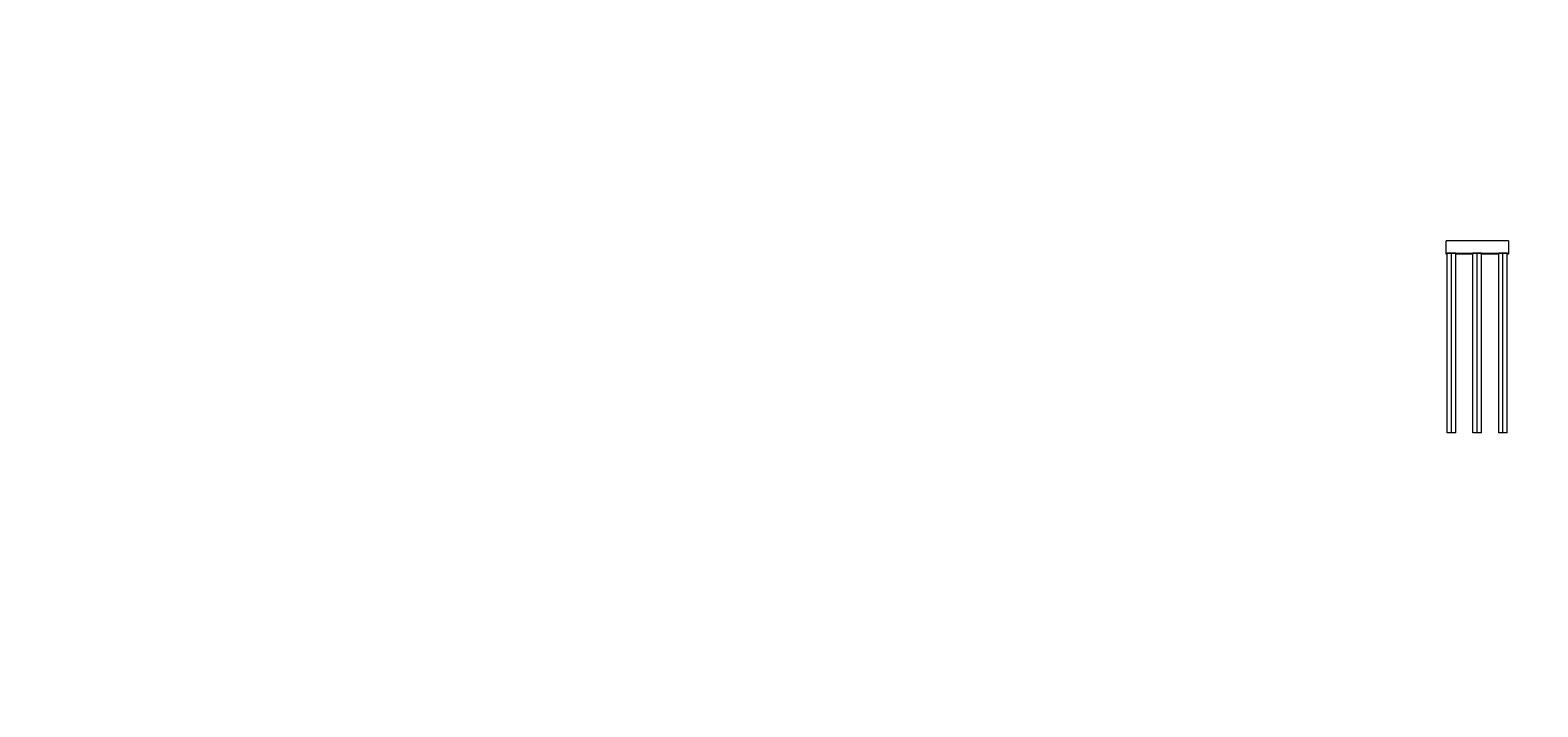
# Model space of a CAD drawing. Header units: millimetres. Extents: x -20950785 to 389010297, y -11535949 to 14056629.
# Tile 564 of 654: x 19892101 to 20102693, y -1792070 to -1697605. Entities that reach past the tile are written whole.
import ezdxf

# ---------------------------------------------------------------- set-up
doc = ezdxf.new("R2010")
doc.units = ezdxf.units.MM
doc.header["$LTSCALE"] = 60
doc.header["$MEASUREMENT"] = 0
doc.layers.add('TEXT', color=7, linetype='Continuous')

msp = doc.modelspace()

# ---------------------------------------------------------------- hatches: boundary and pattern name
at = {"linetype": 'Continuous', "lineweight": 9}
h = msp.add_hatch(dxfattribs=at)
h.set_pattern_fill('AR-CONC', scale=25, style=0)
h.set_pattern_definition([(50, (20079853.72, -1772850.02), (179.31505, -15.68803), [18.75, -206.25]), (355, (20079853.72, -1772850.02), (-34.6878, 188.048), [15, -165]), (100.4514, (20079868.67, -1772851.33), (144.62735, 172.3599), [15.93505, -175.2855]), (46.1842, (20079853.72, -1772800.02), (266.8103, -41.3798), [28.125, -309.375]), (96.6356, (20079875.96, -1772803.47), (233.6657, 243.5295), [23.9026, -262.9282]), (351.1842, (20079853.72, -1772800.02), (233.6655, 243.5297), [22.5, -247.5]), (21, (20079878.72, -1772812.52), (149.22676, -100.6547), [18.75, -206.25]), (326, (20079878.72, -1772812.52), (60.8288, 181.2875), [15, -165]), (71.4514, (20079891.16, -1772820.91), (210.05566, 80.6326), [15.93505, -175.2855]), (37.5, (20079853.72, -1772850.023), (3.03996, 83.22346), [0, -163, 0, -167.5, 0, -165.625]), (7.5, (20079853.72, -1772850.02), (65.76738, 98.60293), [0, -95.5, 0, -159.25, 0, -63.125]), (327.5, (20079797.97, -1772850.023), (133.45561, -5.63872), [0, -62.5, 0, -195, 0, -258.75]), (317.5, (20079772.97, -1772850.02), (145.79654, 25.02625), [0, -81.25, 0, -129.5, 0, -183.75])])
h.paths.add_polyline_path([(20093625.75, -1728797), (20091225.75, -1728797), (20091225.75, -1728897), (20093625.75, -1728897)])
h.paths.add_polyline_path([(20090025.75, -1728797), (20089875.75, -1728797), (20089875.75, -1728897), (20090025.75, -1728897)])
h.paths.add_polyline_path([(20097225.75, -1728797), (20094825.75, -1728797), (20094825.75, -1728897), (20097225.75, -1728897)])
h.paths.add_polyline_path([(20098575.75, -1728797), (20098425.75, -1728797), (20098425.75, -1728897), (20098575.75, -1728897)])

# ---------------------------------------------------------------- linework, layer by layer
at = {"color": 7, "linetype": 'Continuous', "lineweight": 9}
for p, q in [((20098575.75, -1726997), (20089875.75, -1726997)), ((20098575.75, -1726997), (20089875.75, -1726997)), ((20089875.75, -1728797), (20089875.75, -1726997)), ((20098575.75, -1728797), (20089875.75, -1728797)), ((20090025.75, -1728797), (20089875.75, -1728797)), ((20089875.75, -1728797), (20089875.75, -1728835.1)), ((20091225.75, -1728747), (20090025.75, -1728747)), ((20090025.75, -1753797), (20090025.75, -1728747)), ((20091225.75, -1753797), (20091225.75, -1728747)), ((20093625.75, -1728897), (20091225.75, -1728897)), ((20094825.75, -1728747), (20093625.75, -1728747)), ((20094225.75, -1733647), (20094225.75, -1728797)), ((20094825.75, -1728747), (20094825.75, -1728857.02)), ((20094825.75, -1753797), (20094825.75, -1728797)), ((20097225.75, -1728897), (20094825.75, -1728897)), ((20098425.75, -1728747), (20097225.75, -1728747)), ((20097225.75, -1753797), (20097225.75, -1728747)), ((20098425.75, -1753797), (20098425.75, -1728747)), ((20098575.75, -1728897), (20098425.75, -1728897)), ((20098575.75, -1728797), (20098575.75, -1728897)), ((20091225.75, -1753797), (20090025.75, -1753797)), ((20094825.75, -1753797), (20093625.75, -1753797)), ((20098425.75, -1753797), (20097225.75, -1753797))]:
    msp.add_line(p, q, dxfattribs=at)
at = {"color": 7, "linetype": 'Continuous', "lineweight": 9, "ltscale": 2}
for p, q in [((20089875.75, -1728897), (20089875.75, -1728797)), ((20090025.75, -1728897), (20089875.75, -1728897)), ((20098575.75, -1726997), (20098575.75, -1728797))]:
    msp.add_line(p, q, dxfattribs=at)
at = {"color": 7, "linetype": 'Continuous', "lineweight": 9, "ltscale": 20}
msp.add_line((20093625.75, -1753797), (20093625.75, -1728747), dxfattribs=at)
at = {"layer": 'TEXT', "color": 7, "linetype": 'Continuous', "lineweight": 9, "ltscale": 1000}
for p, q in [((20090625.75, -1753797), (20090625.75, -1728809.9)), ((20094225.75, -1753797), (20094225.75, -1728747)), ((20094225.75, -1753797), (20094225.75, -1728797)), ((20094225.75, -1753797), (20094225.75, -1728847)), ((20097825.75, -1753797), (20097825.75, -1728809.9))]:
    msp.add_line(p, q, dxfattribs=at)

# ---------------------------------------------------------------- texts
at = {"linetype": 'Continuous', "lineweight": 9, "attachment_point": 1}
for s, insert, char_height, width in [('\\pi10158.44613,t63131.39988;{\\fTimes New Roman|b0|i0|c0|p18;\\H1.1574x;\\L \\H1.35001x;ELEVATION OF \\P\\pi4046.73684,t57019.6906;ABUTMENT ELEMENT \\P\\pi14062.64478,t67035.59854;DIRECTION}', (12497583.67, -1697651.87), 1708.805, 49244.7449), ('\\pi7448.80773;{\\fTimes New Roman|b0|i0|c0|p18;\\LCertified that the boring details  shown are correct.}', (15409101.88, -1786309.28), 1915.15152, 72153.3279)]:
    msp.add_mtext(s, dxfattribs=dict(at, insert=insert, char_height=char_height, width=width))
at = {"layer": 'TEXT', "linetype": 'Continuous', "lineweight": 9, "char_height": 1300, "attachment_point": 1}
for s, insert, width in [('\\pi2427.77062;{\\fTimes New Roman|b0|i0|c0|p18;\\LELEVATION OF PIER \\P\\pi3593.74034;ALONG CURRENT \\P\\pi6498.82325;DIRECTION  }', (15360275.45, -1757012.17), 23280.4872), ('\\pi1974.11068;{\\fTimes New Roman|b0|i0|c0|p18;\\LELEVATION OF PIER \\P\\pi3681.82517;ALONG TRAFFIC  \\P\\pi6045.16331;DIRECTION  }', (15380917.89, -1757464.88), 22373.1673)]:
    msp.add_mtext(s, dxfattribs=dict(at, insert=insert, width=width))

doc.saveas('drawing.dxf')
